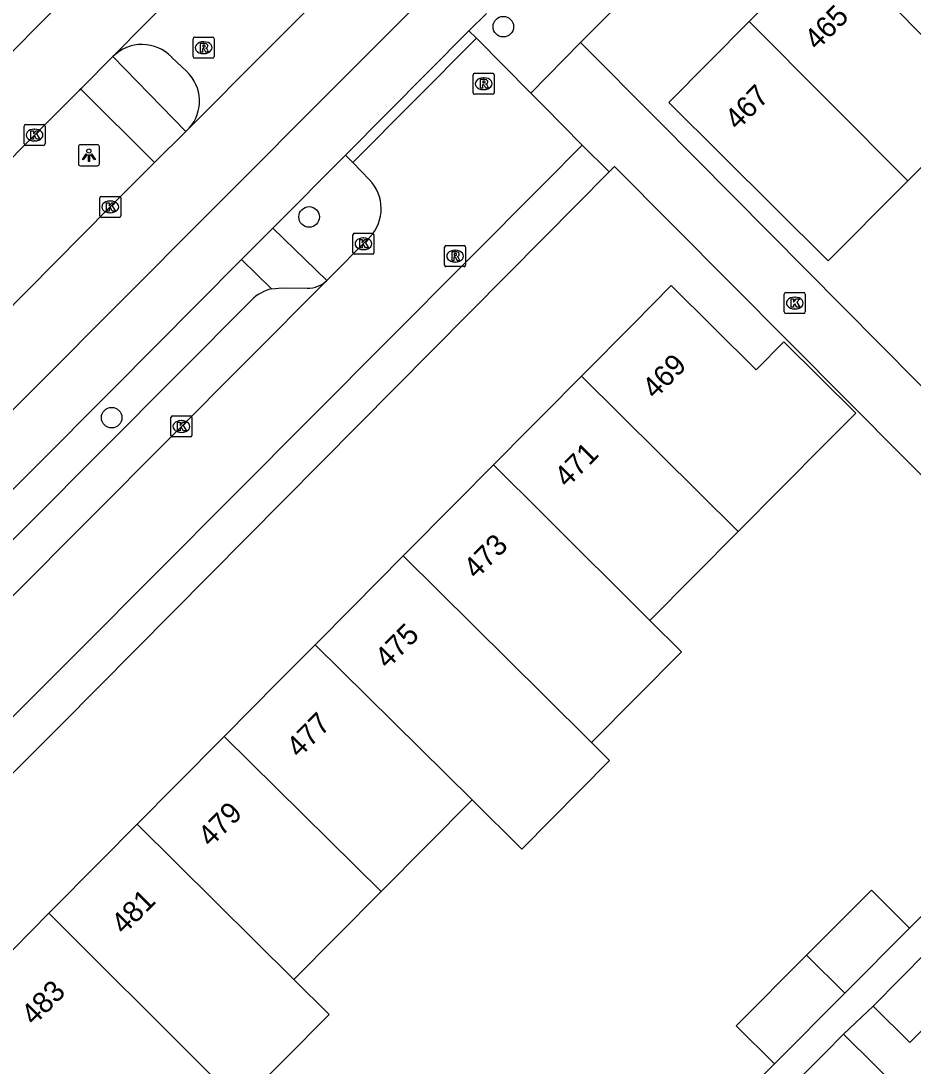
# Model space of a CAD drawing. Extents: x 157767 to 159171, y 387842 to 389425.
# Drawn here: x 158475.12 to 158517.58, y 388630.19 to 388679.94 of the extents above; entities that cross this region are included whole.
import ezdxf

# ---------------------------------------------------------------- set-up
doc = ezdxf.new("R2010")
doc.units = 0
for name, color, linetype in [('IMGEO_Boom', 7, 'Continuous'), ('IMGEO_Kolk', 7, 'Continuous'), ('IMGEO_Lichtpunt', 7, 'Continuous'), ('IMGEO_Muur', 7, 'Continuous'), ('IMGEO_Pand', 7, 'Continuous'), ('IMGEO_Pand_nummerreeks', 7, 'Continuous'), ('IMGEO_Parkeervlak_open', 7, 'Continuous'), ('IMGEO_Rijbaan_lokaal_gesloten', 7, 'Continuous'), ('IMGEO_Rijbaan_lokaal_open', 7, 'Continuous'), ('IMGEO_Rioolput', 7, 'Continuous'), ('IMGEO_Voetpad_open', 7, 'Continuous')]:
    doc.layers.add(name, color=color, linetype=linetype)

msp = doc.modelspace()

# ---------------------------------------------------------------- linework, layer by layer
at = {"layer": 'IMGEO_Boom'}
for centre in [(158498.076, 388679.669), (158488.833, 388670.611), (158479.438, 388661.055)]:
    msp.add_circle(centre, 0.489, dxfattribs=at)
at = {"layer": 'IMGEO_Kolk'}
for p, q in [((158475.267, 388674.085), (158475.267, 388674.937)), ((158475.342, 388675.011), (158476.194, 388675.011)), ((158475.755, 388674.791), (158475.78, 388674.791)), ((158476.268, 388674.937), (158476.268, 388674.085)), ((158475.778, 388674.231), (158475.753, 388674.231)), ((158476.194, 388674.011), (158475.342, 388674.011)), ((158478.872, 388670.664), (158478.872, 388671.516)), ((158478.947, 388671.59), (158479.799, 388671.59)), ((158479.36, 388671.37), (158479.385, 388671.37)), ((158479.873, 388671.516), (158479.873, 388670.664)), ((158479.383, 388670.81), (158479.358, 388670.81)), ((158479.799, 388670.59), (158478.947, 388670.59)), ((158490.92, 388668.907), (158490.92, 388669.759)), ((158490.995, 388669.833), (158491.847, 388669.833)), ((158491.921, 388669.759), (158491.921, 388668.907)), ((158491.408, 388669.613), (158491.433, 388669.613)), ((158491.847, 388668.833), (158490.995, 388668.833)), ((158491.431, 388669.053), (158491.406, 388669.053)), ((158511.447, 388666.086), (158511.447, 388666.938)), ((158511.522, 388667.012), (158512.374, 388667.012)), ((158511.935, 388666.792), (158511.96, 388666.792)), ((158512.448, 388666.938), (158512.448, 388666.086)), ((158511.958, 388666.232), (158511.933, 388666.232)), ((158512.374, 388666.012), (158511.522, 388666.012)), ((158482.255, 388660.21), (158482.255, 388661.062)), ((158482.33, 388661.136), (158483.182, 388661.136)), ((158482.743, 388660.916), (158482.768, 388660.916)), ((158483.256, 388661.062), (158483.256, 388660.21)), ((158482.766, 388660.356), (158482.741, 388660.356)), ((158483.182, 388660.136), (158482.33, 388660.136))]:
    msp.add_line(p, q, dxfattribs=at)
for points in [[(158475.267, 388674.085), (158475.267, 388674.937)], [(158475.342, 388675.011), (158476.194, 388675.011)], [(158475.588, 388674.711), (158475.711, 388674.711), (158475.711, 388674.56), (158475.841, 388674.711), (158476.005, 388674.711), (158475.859, 388674.56), (158476.012, 388674.311), (158475.86, 388674.311), (158475.775, 388674.475), (158475.711, 388674.408), (158475.711, 388674.311), (158475.588, 388674.311), (158475.588, 388674.711)], [(158476.268, 388674.937), (158476.268, 388674.085)], [(158476.194, 388674.011), (158475.342, 388674.011)], [(158478.872, 388670.664), (158478.872, 388671.516)], [(158478.947, 388671.59), (158479.799, 388671.59)], [(158479.193, 388671.29), (158479.316, 388671.29), (158479.316, 388671.139), (158479.446, 388671.29), (158479.61, 388671.29), (158479.464, 388671.139), (158479.617, 388670.89), (158479.465, 388670.89), (158479.38, 388671.054), (158479.316, 388670.987), (158479.316, 388670.89), (158479.193, 388670.89), (158479.193, 388671.29)], [(158479.873, 388671.516), (158479.873, 388670.664)], [(158479.799, 388670.59), (158478.947, 388670.59)], [(158490.92, 388668.907), (158490.92, 388669.759)], [(158490.995, 388669.833), (158491.847, 388669.833)], [(158491.921, 388669.759), (158491.921, 388668.907)], [(158491.241, 388669.533), (158491.364, 388669.533), (158491.364, 388669.382), (158491.494, 388669.533), (158491.658, 388669.533), (158491.512, 388669.382), (158491.665, 388669.133), (158491.513, 388669.133), (158491.428, 388669.297), (158491.364, 388669.23), (158491.364, 388669.133), (158491.241, 388669.133), (158491.241, 388669.533)], [(158491.847, 388668.833), (158490.995, 388668.833)], [(158511.447, 388666.086), (158511.447, 388666.938)], [(158511.522, 388667.012), (158512.374, 388667.012)], [(158511.768, 388666.712), (158511.891, 388666.712), (158511.891, 388666.561), (158512.021, 388666.712), (158512.185, 388666.712), (158512.039, 388666.561), (158512.192, 388666.312), (158512.04, 388666.312), (158511.955, 388666.476), (158511.891, 388666.409), (158511.891, 388666.312), (158511.768, 388666.312), (158511.768, 388666.712)], [(158512.448, 388666.938), (158512.448, 388666.086)], [(158512.374, 388666.012), (158511.522, 388666.012)], [(158482.255, 388660.21), (158482.255, 388661.062)], [(158482.33, 388661.136), (158483.182, 388661.136)], [(158482.576, 388660.836), (158482.699, 388660.836), (158482.699, 388660.685), (158482.829, 388660.836), (158482.993, 388660.836), (158482.847, 388660.685), (158483, 388660.436), (158482.848, 388660.436), (158482.763, 388660.6), (158482.699, 388660.533), (158482.699, 388660.436), (158482.576, 388660.436), (158482.576, 388660.836)], [(158483.256, 388661.062), (158483.256, 388660.21)], [(158483.182, 388660.136), (158482.33, 388660.136)]]:
    msp.add_lwpolyline(points, dxfattribs=at)
for centre, start, end in [((158475.344, 388674.935), 91.552, 178.448), ((158475.344, 388674.935), 91.552, 178.448), ((158476.192, 388674.935), 1.552, 88.448), ((158476.192, 388674.935), 1.552, 88.448), ((158475.344, 388674.087), 181.552, 268.448), ((158475.344, 388674.087), 181.552, 268.448), ((158476.192, 388674.087), 271.552, 358.448), ((158476.192, 388674.087), 271.552, 358.448), ((158478.949, 388671.514), 91.552, 178.448), ((158478.949, 388671.514), 91.552, 178.448), ((158479.797, 388671.514), 1.552, 88.448), ((158479.797, 388671.514), 1.552, 88.448), ((158478.949, 388670.666), 181.552, 268.448), ((158478.949, 388670.666), 181.552, 268.448), ((158479.797, 388670.666), 271.552, 358.448), ((158479.797, 388670.666), 271.552, 358.448), ((158490.997, 388669.757), 91.552, 178.448), ((158490.997, 388669.757), 91.552, 178.448), ((158491.845, 388669.757), 1.552, 88.448), ((158491.845, 388669.757), 1.552, 88.448), ((158490.997, 388668.909), 181.552, 268.448), ((158490.997, 388668.909), 181.552, 268.448), ((158491.845, 388668.909), 271.552, 358.448), ((158491.845, 388668.909), 271.552, 358.448), ((158511.524, 388666.936), 91.552, 178.448), ((158511.524, 388666.936), 91.552, 178.448), ((158512.372, 388666.936), 1.552, 88.448), ((158512.372, 388666.936), 1.552, 88.448), ((158511.524, 388666.088), 181.552, 268.448), ((158511.524, 388666.088), 181.552, 268.448), ((158512.372, 388666.088), 271.552, 358.448), ((158512.372, 388666.088), 271.552, 358.448), ((158482.332, 388661.06), 91.552, 178.448), ((158482.332, 388661.06), 91.552, 178.448), ((158483.18, 388661.06), 1.552, 88.448), ((158483.18, 388661.06), 1.552, 88.448), ((158482.332, 388660.212), 181.552, 268.448), ((158482.332, 388660.212), 181.552, 268.448), ((158483.18, 388660.212), 271.552, 358.448), ((158483.18, 388660.212), 271.552, 358.448)]:
    msp.add_arc(centre, 0.0765, start, end, dxfattribs=at)
for centre, major_axis, ratio, start_param, end_param in [((158475.754, 388674.511), (-0.387, 0.002), 0.722429, 4.712389, 7.853982), ((158475.779, 388674.511), (-0.39, 0.002), 0.717154, 1.570796, 4.712389), ((158479.359, 388671.09), (-0.387, 0.002), 0.722429, 4.712389, 7.853982), ((158479.384, 388671.09), (-0.39, 0.002), 0.717154, 1.570796, 4.712389), ((158491.407, 388669.333), (-0.387, 0.002), 0.722429, 4.712389, 7.853982), ((158491.432, 388669.333), (-0.39, 0.002), 0.717154, 1.570796, 4.712389), ((158511.934, 388666.512), (-0.387, 0.002), 0.722429, 4.712389, 7.853982), ((158511.959, 388666.512), (-0.39, 0.002), 0.717154, 1.570796, 4.712389), ((158482.742, 388660.636), (-0.387, 0.002), 0.722429, 4.712389, 7.853982), ((158482.767, 388660.636), (-0.39, 0.002), 0.717154, 1.570796, 4.712389)]:
    msp.add_ellipse(centre, major_axis=major_axis, ratio=ratio, start_param=start_param, end_param=end_param, dxfattribs=at)
at = {"layer": 'IMGEO_Lichtpunt'}
for p, q in [((158477.856, 388673.949), (158477.856, 388673.142)), ((158477.856, 388673.949), (158477.856, 388673.142)), ((158478.758, 388674.044), (158477.95, 388674.044)), ((158478.758, 388674.044), (158477.95, 388674.044)), ((158478.852, 388673.142), (158478.852, 388673.949)), ((158478.852, 388673.142), (158478.852, 388673.949)), ((158477.95, 388673.048), (158478.758, 388673.048)), ((158477.95, 388673.048), (158478.758, 388673.048))]:
    msp.add_line(p, q, dxfattribs=at)
for points in [[(158478.23, 388673.613), (158478.269, 388673.585), (158478.081, 388673.323), (158478.043, 388673.35), (158478.23, 388673.613)], [(158478.332, 388673.565), (158478.379, 388673.565), (158478.379, 388673.243), (158478.332, 388673.243), (158478.332, 388673.565)], [(158478.442, 388673.585), (158478.48, 388673.612), (158478.667, 388673.35), (158478.628, 388673.322), (158478.442, 388673.585)]]:
    msp.add_lwpolyline(points, dxfattribs=at)
msp.add_circle((158478.355, 388673.747), 0.0994, dxfattribs=at)
for centre, start, end in [((158477.95, 388673.949), 90, 180), ((158477.95, 388673.949), 90, 180), ((158478.758, 388673.949), 0, 90), ((158478.758, 388673.949), 0, 90), ((158477.95, 388673.142), 180, 270), ((158477.95, 388673.142), 180, 270), ((158478.758, 388673.142), 270, 0), ((158478.758, 388673.142), 270, 360)]:
    msp.add_arc(centre, 0.0946, start, end, dxfattribs=at)
at = {"layer": 'IMGEO_Muur'}
msp.add_lwpolyline([(158528.371, 388647.854), (158514.447, 388661.869)], dxfattribs=at)
at = {"layer": 'IMGEO_Pand'}
for points in [[(158513.573, 388683.726), (158509.784, 388679.919)], [(158513.573, 388683.726), (158521.12, 388676.14)], [(158509.784, 388679.919), (158505.95, 388676.066), (158513.533, 388668.519), (158517.062, 388672.062), (158517.321, 388672.322)], [(158517.321, 388672.322), (158509.784, 388679.919)], [(158517.321, 388672.322), (158521.12, 388676.14)], [(158509.252, 388655.633), (158513.413, 388659.831), (158514.846, 388661.277), (158511.427, 388664.665), (158510.111, 388663.337), (158506.07, 388667.343), (158504.286, 388665.543), (158501.791, 388663.027)], [(158497.617, 388658.816), (158499.351, 388660.566), (158500, 388661.22), (158501.791, 388663.027)], [(158501.791, 388663.027), (158509.252, 388655.633)], [(158493.31, 388654.47), (158495.855, 388657.039), (158497.617, 388658.816)], [(158497.617, 388658.816), (158500, 388656.437), (158505.05, 388651.394)], [(158509.252, 388655.633), (158505.05, 388651.394)], [(158489.124, 388650.247), (158490.897, 388652.037), (158493.31, 388654.47)], [(158493.31, 388654.47), (158500, 388647.845), (158502.276, 388645.589)], [(158505.05, 388651.394), (158506.554, 388649.904), (158502.276, 388645.589)], [(158484.788, 388645.872), (158487.383, 388648.49), (158489.124, 388650.247)], [(158496.593, 388642.862), (158489.124, 388650.247)], [(158480.657, 388641.705), (158482.503, 388643.568), (158484.788, 388645.872)], [(158484.788, 388645.872), (158492.261, 388638.491)], [(158502.276, 388645.589), (158503.136, 388644.739), (158498.963, 388640.519), (158496.593, 388642.862)], [(158496.593, 388642.862), (158492.261, 388638.491)], [(158476.455, 388637.466), (158478.913, 388639.946), (158480.657, 388641.705)], [(158480.657, 388641.705), (158488.109, 388634.302)], [(158492.261, 388638.491), (158488.109, 388634.302)], [(158512.507, 388635.459), (158515.597, 388638.563), (158517.413, 388636.756)], [(158472.092, 388633.064), (158473.914, 388634.903), (158476.455, 388637.466)], [(158483.884, 388630.04), (158476.455, 388637.466)], [(158517.413, 388636.756), (158514.327, 388633.656)], [(158510.978, 388630.291), (158509.162, 388632.098), (158512.507, 388635.459)], [(158512.507, 388635.459), (158514.327, 388633.656)], [(158518.249, 388635.641), (158515.671, 388633.045)], [(158488.109, 388634.302), (158489.787, 388632.636), (158485.553, 388628.372), (158483.884, 388630.04)], [(158515.671, 388633.045), (158517.422, 388631.306), (158519.738, 388633.638), (158519.999, 388633.901)], [(158514.327, 388633.656), (158510.978, 388630.291)], [(158510.714, 388628.115), (158513.369, 388630.792), (158514.274, 388631.704)], [(158512.467, 388626.379), (158513.709, 388625.147), (158517.268, 388628.735), (158514.274, 388631.704)]]:
    msp.add_lwpolyline(points, dxfattribs=at)
at = {"layer": 'IMGEO_Parkeervlak_open'}
msp.add_lwpolyline([(158471.911, 388652.42), (158486.09, 388666.651)], dxfattribs=at)
msp.add_arc((158487.502, 388665.247), 1.991, 103.1456, 135.1663, dxfattribs=at)
at = {"layer": 'IMGEO_Rijbaan_lokaal_gesloten'}
for points in [[(158447.401, 388633.987), (158483.964, 388670.696), (158497.531, 388684.317), (158505.37, 388692.188)], [(158479.499, 388678.245), (158490.623, 388689.513)], [(158494.179, 388685.966), (158483.134, 388674.845)], [(158433.488, 388636.581), (158446.094, 388649.764), (158469.159, 388672.912), (158476.626, 388680.406), (158474.903, 388682.187)], [(158496.441, 388679.468), (158497.271, 388680.301)], [(158490.569, 388673.556), (158496.441, 388679.468)], [(158477.961, 388676.706), (158478.032, 388676.777), (158479.499, 388678.245)], [(158477.961, 388676.706), (158477.89, 388676.635), (158475.76, 388674.505), (158441.774, 388640.207), (158437.444, 388635.837)], [(158482.963, 388674.673), (158481.484, 388673.196)], [(158483.134, 388674.845), (158483.051, 388674.761), (158482.963, 388674.673)], [(158444.292, 388635.595), (158445.341, 388636.656), (158479.371, 388671.086), (158481.484, 388673.196)], [(158490.569, 388673.556), (158487.109, 388670.074)], [(158485.622, 388668.578), (158487.109, 388670.074)], [(158485.622, 388668.578), (158479.464, 388662.382), (158449.609, 388632.407)]]:
    msp.add_lwpolyline(points, dxfattribs=at)
at = {"layer": 'IMGEO_Rijbaan_lokaal_open'}
for points in [[(158496.793, 388679.114), (158490.917, 388673.197)], [(158499.386, 388676.5), (158496.793, 388679.114)], [(158483.017, 388677.527), (158482.293, 388678.222)], [(158501.831, 388674.034), (158500, 388675.88), (158499.386, 388676.5)], [(158501.831, 388674.034), (158500, 388672.194), (158477.891, 388649.975), (158453.451, 388625.479), (158450.234, 388612.75)], [(158491.704, 388672.385), (158490.917, 388673.197)], [(158489.684, 388667.591), (158491.729, 388669.643)], [(158489.684, 388667.591), (158470.828, 388648.664)]]:
    msp.add_lwpolyline(points, dxfattribs=at)
for centre, radius, start, end in [((158480.885, 388676.866), 1.955, 43.9105, 135.1462), ((158481.675, 388676.125), 1.941, 318.742, 46.2538), ((158490.274, 388671.001), 1.99, 316.9844, 44.0603)]:
    msp.add_arc(centre, radius, start, end, dxfattribs=at)
at = {"layer": 'IMGEO_Rioolput'}
for p, q in [((158483.391, 388679.169), (158484.243, 388679.169)), ((158483.316, 388678.243), (158483.316, 388679.095)), ((158483.804, 388678.949), (158483.829, 388678.949)), ((158484.317, 388679.095), (158484.317, 388678.243)), ((158484.243, 388678.169), (158483.391, 388678.169)), ((158483.827, 388678.389), (158483.802, 388678.389)), ((158496.641, 388676.527), (158496.641, 388677.379)), ((158496.716, 388677.453), (158497.568, 388677.453)), ((158497.129, 388677.233), (158497.154, 388677.233)), ((158497.642, 388677.379), (158497.642, 388676.527)), ((158497.152, 388676.673), (158497.127, 388676.673)), ((158497.568, 388676.453), (158496.716, 388676.453)), ((158495.358, 388669.244), (158496.21, 388669.244)), ((158495.283, 388668.318), (158495.283, 388669.17)), ((158495.771, 388669.024), (158495.796, 388669.024)), ((158496.284, 388669.17), (158496.284, 388668.318)), ((158496.21, 388668.244), (158495.358, 388668.244)), ((158495.794, 388668.464), (158495.769, 388668.464))]:
    msp.add_line(p, q, dxfattribs=at)
for points in [[(158483.391, 388679.169), (158484.243, 388679.169)], [(158483.316, 388678.243), (158483.316, 388679.095)], [(158483.905, 388678.867), (158483.653, 388678.869), (158483.653, 388678.469)], [(158483.831, 388678.788), (158483.777, 388678.788), (158483.777, 388678.707)], [(158483.777, 388678.707), (158483.829, 388678.707)], [(158484.317, 388679.095), (158484.317, 388678.243)], [(158484.243, 388678.169), (158483.391, 388678.169)], [(158483.653, 388678.469), (158483.777, 388678.469), (158483.777, 388678.631), (158483.788, 388678.631)], [(158483.835, 388678.602), (158483.906, 388678.469), (158484.046, 388678.469), (158483.981, 388678.595)], [(158496.641, 388676.527), (158496.641, 388677.379)], [(158496.716, 388677.453), (158497.568, 388677.453)], [(158497.642, 388677.379), (158497.642, 388676.527)], [(158497.23, 388677.151), (158496.978, 388677.153), (158496.978, 388676.753)], [(158496.978, 388676.753), (158497.102, 388676.753), (158497.102, 388676.915), (158497.113, 388676.915)], [(158497.156, 388677.072), (158497.102, 388677.072), (158497.102, 388676.991)], [(158497.102, 388676.991), (158497.154, 388676.991)], [(158497.16, 388676.886), (158497.231, 388676.753), (158497.371, 388676.753), (158497.306, 388676.879)], [(158497.568, 388676.453), (158496.716, 388676.453)], [(158495.358, 388669.244), (158496.21, 388669.244)], [(158495.283, 388668.318), (158495.283, 388669.17)], [(158495.872, 388668.942), (158495.62, 388668.944), (158495.62, 388668.544)], [(158495.62, 388668.544), (158495.744, 388668.544), (158495.744, 388668.706), (158495.755, 388668.706)], [(158495.798, 388668.863), (158495.744, 388668.863), (158495.744, 388668.782)], [(158495.744, 388668.782), (158495.796, 388668.782)], [(158496.284, 388669.17), (158496.284, 388668.318)], [(158496.21, 388668.244), (158495.358, 388668.244)], [(158495.802, 388668.677), (158495.873, 388668.544), (158496.013, 388668.544), (158495.948, 388668.67)]]:
    msp.add_lwpolyline(points, dxfattribs=at)
for centre, radius, start, end in [((158483.393, 388679.093), 0.0765, 91.552, 178.448), ((158483.393, 388679.093), 0.0765, 91.552, 178.448), ((158484.241, 388679.093), 0.0765, 1.552, 88.448), ((158484.241, 388679.093), 0.0765, 1.552, 88.448), ((158483.813, 388678.896), 0.19, 274.7715, 282.9687), ((158483.837, 388678.692), 0.0964, 77.0061, 93.1865), ((158483.851, 388678.749), 0.0378, 276.6634, 79.6772), ((158483.904, 388678.757), 0.109, 350.3612, 89.416), ((158483.902, 388678.757), 0.112, 277.5842, 350.9817), ((158483.393, 388678.245), 0.0765, 181.552, 268.448), ((158483.393, 388678.245), 0.0765, 181.552, 268.448), ((158483.787, 388678.578), 0.0533, 26.0293, 88.6989), ((158483.886, 388678.542), 0.108, 29.5134, 73.7905), ((158484.241, 388678.245), 0.0765, 271.552, 358.448), ((158484.241, 388678.245), 0.0765, 271.552, 358.448), ((158496.718, 388677.377), 0.0765, 91.552, 178.448), ((158496.718, 388677.377), 0.0765, 91.552, 178.448), ((158497.566, 388677.377), 0.0765, 1.552, 88.448), ((158497.566, 388677.377), 0.0765, 1.552, 88.448), ((158497.112, 388676.862), 0.0533, 26.0293, 88.6989), ((158497.138, 388677.18), 0.19, 274.7715, 282.9687), ((158497.162, 388676.976), 0.0964, 77.0061, 93.1865), ((158497.176, 388677.033), 0.0378, 276.6634, 79.6772), ((158497.229, 388677.041), 0.109, 350.3612, 89.416), ((158497.227, 388677.041), 0.112, 277.5842, 350.9817), ((158497.211, 388676.826), 0.108, 29.5134, 73.7905), ((158496.718, 388676.529), 0.0765, 181.552, 268.448), ((158496.718, 388676.529), 0.0765, 181.552, 268.448), ((158497.566, 388676.529), 0.0765, 271.552, 358.448), ((158497.566, 388676.529), 0.0765, 271.552, 358.448), ((158495.36, 388669.168), 0.0765, 91.552, 178.448), ((158495.36, 388669.168), 0.0765, 91.552, 178.448), ((158496.208, 388669.168), 0.0765, 1.552, 88.448), ((158496.208, 388669.168), 0.0765, 1.552, 88.448), ((158495.754, 388668.653), 0.0533, 26.0293, 88.6989), ((158495.78, 388668.971), 0.19, 274.7715, 282.9687), ((158495.804, 388668.767), 0.0964, 77.0061, 93.1865), ((158495.818, 388668.824), 0.0378, 276.6634, 79.6772), ((158495.871, 388668.832), 0.109, 350.3612, 89.416), ((158495.869, 388668.832), 0.112, 277.5842, 350.9817), ((158495.853, 388668.617), 0.108, 29.5134, 73.7905), ((158495.36, 388668.32), 0.0765, 181.552, 268.448), ((158495.36, 388668.32), 0.0765, 181.552, 268.448), ((158496.208, 388668.32), 0.0765, 271.552, 358.448), ((158496.208, 388668.32), 0.0765, 271.552, 358.448)]:
    msp.add_arc(centre, radius, start, end, dxfattribs=at)
for centre, major_axis, ratio, start_param, end_param in [((158483.803, 388678.669), (-0.387, 0.002), 0.722429, 4.712389, 7.853982), ((158483.828, 388678.669), (-0.39, 0.002), 0.717154, 1.570796, 4.712389), ((158497.128, 388676.953), (-0.387, 0.002), 0.722429, 4.712389, 7.853982), ((158497.153, 388676.953), (-0.39, 0.002), 0.717154, 1.570796, 4.712389), ((158495.77, 388668.744), (-0.387, 0.002), 0.722429, 4.712389, 7.853982), ((158495.795, 388668.744), (-0.39, 0.002), 0.717154, 1.570796, 4.712389)]:
    msp.add_ellipse(centre, major_axis=major_axis, ratio=ratio, start_param=start_param, end_param=end_param, dxfattribs=at)
at = {"layer": 'IMGEO_Voetpad_open'}
for points in [[(158501.753, 388678.922), (158510.259, 388687.466), (158546.341, 388723.709)], [(158496.441, 388679.468), (158496.793, 388679.114)], [(158499.386, 388676.5), (158501.753, 388678.922)], [(158501.753, 388678.922), (158505.439, 388675.205), (158523.076, 388657.421)], [(158479.499, 388678.245), (158482.963, 388674.673)], [(158481.484, 388673.196), (158477.961, 388676.706)], [(158503.116, 388672.761), (158501.831, 388674.034)], [(158490.917, 388673.197), (158490.569, 388673.556)], [(158452.306, 388613.028), (158455.292, 388624.74), (158477.023, 388646.416), (158500, 388669.616), (158503.116, 388672.761)], [(158528.133, 388648.093), (158514.447, 388661.869), (158503.37, 388673.018), (158503.116, 388672.761)], [(158487.109, 388670.074), (158489.684, 388667.591)], [(158487.049, 388667.186), (158485.622, 388668.578)], [(158487.049, 388667.186), (158487.545, 388667.239), (158488.746, 388667.216)], [(158519.519, 388638.876), (158517.413, 388636.756)], [(158514.274, 388631.704), (158515.671, 388633.045)], [(158510.978, 388630.291), (158508.952, 388628.26)]]:
    msp.add_lwpolyline(points, dxfattribs=at)
msp.add_arc((158488.773, 388668.508), 1.292, 268.7864, 314.7953, dxfattribs=at)

# ---------------------------------------------------------------- texts
at = {"layer": 'IMGEO_Pand_nummerreeks'}
for s, rotation, p in [('465', 45.1366, (158513.005, 388678.505)), ('467', 45.1416, (158509.221, 388674.702)), ('469', 45.2465, (158505.289, 388661.897)), ('471', 45.2556, (158501.109, 388657.68)), ('473', 45.2556, (158496.789, 388653.321)), ('475', 45.2531, (158492.565, 388649.059)), ('477', 45.2531, (158488.357, 388644.814)), ('479', 45.2531, (158484.149, 388640.569)), ('481', 45.2522, (158480.021, 388636.404)), ('483', 45.2531, (158475.733, 388632.078))]:
    msp.add_text(s, height=1, rotation=rotation, dxfattribs=at).set_placement(p)

doc.saveas('drawing.dxf')
